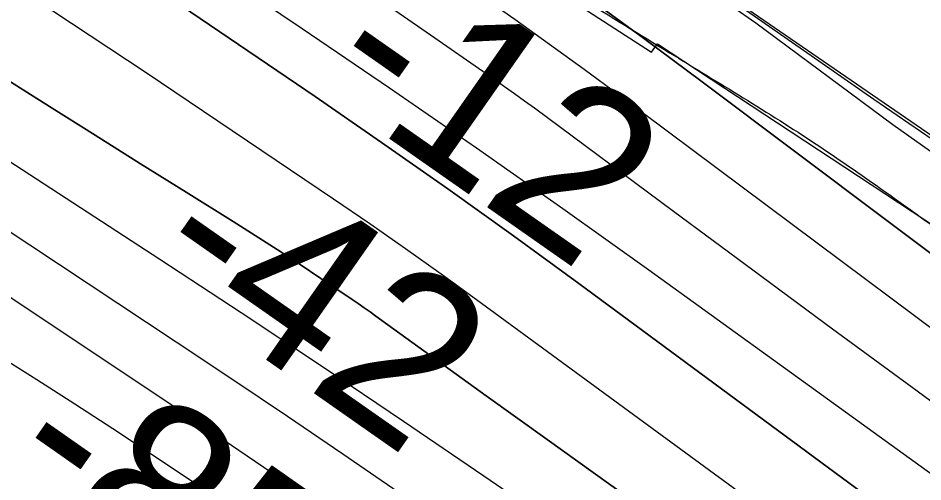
# Model space of a CAD drawing. Extents: x 3734862 to 3772949, y 391520 to 417239.
# Drawn here: x 3758643.4 to 3759002.8, y 402541.3 to 402725.5 of the extents above; entities that cross this region are included whole.
import ezdxf

# ---------------------------------------------------------------- set-up
doc = ezdxf.new("R2010")
doc.units = 0
for name, color, linetype in [('V-RIVR-EDGE', 7, 'Continuous'), ('V-RIVR-RANG', 7, 'Continuous'), ('V-RRAP-FSHR', 7, 'Continuous'), ('V-RRAP-RVMT', 7, 'Continuous'), ('V-SITE-VEGE', 7, 'Continuous'), ('V-TOPO-DPTH', 7, 'Continuous'), ('V-TOPO-MAJR', 7, 'Continuous'), ('V-TOPO-MINR', 7, 'Continuous'), ('V-TOPO-WATR', 7, 'Continuous')]:
    doc.layers.add(name, color=color, linetype=linetype)

msp = doc.modelspace()

# ---------------------------------------------------------------- linework, layer by layer
at = {"layer": 'V-RIVR-EDGE'}
msp.add_spline([(3755702.08, 404495.32), (3755757.18, 404470.77), (3755793.3, 404451.23), (3755852.47, 404424.41), (3755881.39, 404415.75), (3755906.23, 404404.38), (3755920.22, 404395.76), (3755948.67, 404379.41), (3755958.16, 404378.93), (3755969.01, 404378), (3755990.69, 404368.45), (3756022.75, 404350.29), (3756054.82, 404336.64), (3756079.66, 404323.02), (3756103.59, 404309.39), (3756144.23, 404288.04), (3756167.69, 404268.99), (3756188.91, 404253.57), (3756231.36, 404233.11), (3756271.56, 404217.19), (3756299.11, 404203.1), (3756403.01, 404163.51), (3756460.37, 404140.31), (3756508.69, 404114.87), (3756530.82, 404103.96), (3756588.18, 404078.04), (3756639.21, 404052.15), (3756694.29, 404019.45), (3756726.8, 403998.12), (3756735.82, 403989.06), (3756740.32, 403979.55), (3756740.3, 403973.22), (3756740.74, 403967.79), (3756747.5, 403960.54), (3756759.69, 403953.73), (3756786.34, 403941.46), (3756814.34, 403929.18), (3756864.47, 403904.64), (3756889.32, 403895.98), (3756899.72, 403897.32), (3756908.33, 403901.82), (3756919.18, 403901.34), (3756933.18, 403894.07), (3756945.83, 403892.68), (3756956.23, 403893.11), (3756962.12, 403897.16), (3756970.71, 403896.69), (3756978.39, 403894.41), (3756992.41, 403894.83), (3757002.82, 403897.51), (3757019.1, 403901.54), (3757027.7, 403901.52), (3757034.02, 403901.05), (3757036.27, 403896.53), (3757036.71, 403891.1), (3757038.5, 403883.41), (3757046.62, 403874.34), (3757060.62, 403866.17), (3757076.41, 403853.92), (3757104.39, 403831.25), (3757122.44, 403816.73), (3757145.47, 403804.47), (3757165.34, 403796.73), (3757181.6, 403787.2), (3757194.24, 403777.67), (3757213.65, 403765.41), (3757229.9, 403756.33), (3757251.58, 403745.88), (3757266.49, 403741.32), (3757283.2, 403734.49), (3757308.94, 403720.87), (3757360.42, 403694.06), (3757393.83, 403670.92), (3757429.96, 403657.26), (3757461.59, 403645.43), (3757505.4, 403628.14), (3757548.31, 403610.4), (3757591.66, 403587.23), (3757649.45, 403552.27), (3757711.75, 403512.78), (3757753.76, 403493.23), (3757766.86, 403487.78), (3757773.19, 403487.76), (3757785.86, 403494.06), (3757794.45, 403494.04), (3757803.49, 403489.49), (3757807.08, 403480.89), (3757810.64, 403456.02), (3757814.23, 403447.87), (3757826.42, 403436.99), (3757854.41, 403422.9), (3757930.26, 403373.88), (3757975.85, 403342.57), (3758005.19, 403323.5), (3758062.07, 403286.74), (3758092.31, 403263.6), (3758175.82, 403209.59), (3758234.51, 403169.2), (3758283.7, 403133.81), (3758328.84, 403103.41), (3758399.23, 403041.74), (3758421.79, 403023.15), (3758438.05, 403017.68), (3758463.83, 403017.62), (3758491.43, 403026.14), (3758504.53, 403022.04), (3758513.56, 403014.33), (3758513.99, 403006.19), (3758499.95, 402997.18), (3758498.12, 402989.95), (3758502.16, 402978.18), (3758510.73, 402969.57), (3758522.02, 402962.76), (3758545.05, 402948.69), (3758582.07, 402926.89), (3758650.23, 402878.79), (3758697.61, 402840.7), (3758721.52, 402820.29), (3758740.94, 402809.39), (3758782.02, 402784.87), (3758831.24, 402755.36), (3758902.12, 402711.78), (3758960.36, 402675.46), (3759018.58, 402634.62), (3759069.59, 402599.68), (3759134.59, 402553.4), (3759185.57, 402508.06), (3759223.48, 402478.12), (3759262.29, 402448.18), (3759321.41, 402402.37), (3759371.51, 402366.07), (3759431.54, 402323.42), (3759463.59, 402300.28), (3759488.86, 402281.68), (3759576.89, 402222.68), (3759626.99, 402186.84), (3759672.12, 402153.72), (3759778.21, 402087.44), (3759832.83, 402050.68), (3759873, 402019.38), (3759909.55, 401989.45), (3760050.81, 401883.75), (3760100.02, 401850.16), (3760145.61, 401819.31), (3760185.77, 401788.01), (3760211.95, 401766.69), (3760254.82, 401734.48), (3760285.51, 401709.08), (3760303.12, 401700.45), (3760325.25, 401691.35), (3760352.78, 401671.39), (3760391.14, 401641), (3760430.41, 401611.96), (3760461.55, 401590.18), (3760536.95, 401542.97), (3760582.99, 401510.76), (3760602.85, 401495.79), (3760629.02, 401477.18), (3760672.36, 401449.49), (3760711.19, 401426.79), (3760818.61, 401347.85), (3760872.33, 401310.64), (3760925.58, 401271.62), (3760948.6, 401251.67), (3761039.76, 401181.81), (3761107.02, 401135.52), (3761151.7, 401104.67), (3761172.93, 401093.31), (3761186.03, 401090.57), (3761199.15, 401092.79), (3761219.51, 401099.07), (3761228.11, 401099.5), (3761233.52, 401095.42), (3761236.67, 401087.73), (3761236.64, 401077.78), (3761228.47, 401063.78), (3761223.03, 401057.47), (3761223.01, 401049.33), (3761228.86, 401039.37), (3761242.39, 401026.67), (3761254.14, 401021.67), (3761266.79, 401018.47), (3761292.52, 401001.68), (3761317.34, 400980.37), (3761342.15, 400955.44), (3761463.07, 400853.4), (3761509.99, 400812.14), (3761550.15, 400777.68), (3761585.34, 400746.84), (3761681.47, 400674.26), (3761756.4, 400618.91), (3761817.77, 400572.19), (3761878.26, 400530.44), (3761996.49, 400436.55), (3762057.42, 400389.83), (3762104.8, 400352.63), (3762156.25, 400313.17), (3762204.54, 400277.33), (3762245.17, 400247.84), (3762291.65, 400210.19), (3762325.94, 400182.07), (3762356.18, 400159.84), (3762404.02, 400123.55), (3762432.9, 400101.32), (3762455.49, 400091.32), (3762473.53, 400075.9), (3762512.34, 400044.16), (3762551.6, 400012.41), (3762593.58, 399983.82), (3762620.21, 399963.4), (3762661.74, 399937.08), (3762686.57, 399919.83), (3762793.08, 399841.35), (3762834.61, 399812.76), (3762873.44, 399790.05), (3762923.1, 399758.28), (3762956.96, 399737.4), (3762984.05, 399721.5), (3763024.22, 399693.37), (3763075.23, 399657.52), (3763115.86, 399633.91), (3763172.75, 399601.21), (3763228.74, 399568.52), (3763285.17, 399533.57), (3763344.31, 399494.08), (3763398.47, 399455.06), (3763444.06, 399421.04), (3763484.68, 399391.09), (3763603.38, 399303.08), (3763654.82, 399261.81), (3763661.14, 399259.53), (3763667.01, 399254.54), (3763671.96, 399245.04), (3763696.33, 399224.18), (3763722.94, 399200.15), (3763745.5, 399180.2), (3763818.14, 399117.17), (3763841.61, 399099.47), (3763852.45, 399092.21), (3763858.76, 399084.06), (3763874.99, 399067.29), (3763898, 399045.98), (3763924.62, 399023.76), (3763949, 399007.87), (3763970.2, 398987.47), (3764004.03, 398952.57), (3764028.38, 398926.74), (3764056.8, 398899.54), (3764092.88, 398862.37), (3764130.77, 398826.11), (3764147.01, 398811.6), (3764152.86, 398799.83), (3764162.32, 398783.53), (3764173.58, 398768.58), (3764186.67, 398757.24), (3764206.08, 398746.34), (3764226.87, 398742.22), (3764246.29, 398733.58), (3764269.32, 398717.7), (3764284.2, 398703.19), (3764301.81, 398691.84), (3764323.02, 398678.23), (3764345.14, 398660.99), (3764412.35, 398596.62), (3764457.02, 398559.88), (3764502.6, 398522.69), (3764538.26, 398497.74), (3764566.26, 398486.36), (3764583.89, 398484.51), (3764604.25, 398486.27), (3764616.45, 398486.24), (3764626.39, 398481.69), (3764630.89, 398474.45), (3764636.29, 398461.32), (3764634.9, 398450.02), (3764631.72, 398441.44), (3764633.06, 398434.65), (3764636.21, 398430.12), (3764643.89, 398425.58), (3764661.06, 398421.47), (3764685.44, 398409.2), (3764715.22, 398382), (3764745.45, 398356.15), (3764793.31, 398328), (3764844.31, 398292.6), (3764885.83, 398258.14), (3764918.78, 398234.54), (3764992.82, 398187.79), (3765058.27, 398144.22), (3765088.07, 398128.32), (3765140.91, 398100.15), (3765168.89, 398079.74), (3765193.71, 398061.59), (3765246.12, 398042.02), (3765282.23, 398018.42), (3765309.74, 397989.41), (3765339.95, 397955.42), (3765361.15, 397933.67), (3765382.35, 397911.91), (3765434.69, 397867.92), (3765477.57, 397838.43), (3765508.73, 397823.88), (3765545.3, 397801.18), (3765575.54, 397778.05), (3765617.52, 397749.91), (3765653.64, 397726.31), (3765681.63, 397709.96), (3765727.23, 397684.53), (3765761.99, 397660.02), (3765771.94, 397659.55), (3765788.21, 397659.96), (3765793.64, 397658.14), (3765793.63, 397653.62), (3765785.47, 397648.66), (3765785.47, 397645.5), (3765790.86, 397632.82), (3765800.33, 397623.76), (3765814.78, 397612.87), (3765831.94, 397605.59), (3765847.31, 397603.29), (3765858.15, 397598.75), (3765865.82, 397593.3), (3765888.84, 397576.97), (3765908.7, 397561.54), (3765918.16, 397548.41), (3765919.5, 397542.07), (3765921.3, 397536.19), (3765926.71, 397533.46), (3765933.05, 397534.35), (3765940.73, 397533.43), (3765944.79, 397530.25), (3765956.97, 397519.37), (3765987.67, 397499.85), (3766024.67, 397468.11), (3766059.41, 397438.18), (3766085.13, 397413.25), (3766102.73, 397400.09), (3766131.61, 397377.42), (3766172.69, 397350.18), (3766210.59, 397318.89), (3766264.32, 397285.3), (3766306.76, 397260.78), (3766362.73, 397220.85), (3766381.12, 397208.5)], degree=3, dxfattribs=at)
at = {"layer": 'V-RRAP-FSHR'}
msp.add_lwpolyline([(3754460.93, 405046.66), (3755005.7, 404860.94), (3755712.42, 404532.38), (3756610.55, 404118.1), (3756963.91, 403918.1), (3757348.8, 403748.53), (3757842.44, 403484.61), (3758500.9, 403026.83), (3759143.8, 402584.15), (3759834.39, 402066.74), (3760444.46, 401629.94), (3760667.45, 401482.98), (3761054.53, 401205.39), (3761588.84, 400792.89), (3762211.73, 400314.43), (3762948.82, 399790.65), (3763371.87, 399516.16), (3763828.66, 399148.5)], dxfattribs=at)
at = {"layer": 'V-RRAP-RVMT'}
for p, q in [((3758688.48, 402845.38), (3758895, 402712.05)), ((3758895, 402712.05), (3758897.39, 402715.36)), ((3758897.39, 402715.36), (3759008.99, 402641.83))]:
    msp.add_line(p, q, dxfattribs=at)
at = {"layer": 'V-SITE-VEGE'}
msp.add_lwpolyline([(3759045.27, 402644.62), (3758990.83, 402683.06), (3758936.4, 402723.57), (3758894.36, 402752.92), (3758846.12, 402785.78), (3758807.5, 402808.88), (3758769.57, 402831.98), (3758735.12, 402856.44), (3758699.98, 402882.29), (3758664.82, 402906.05), (3758625.52, 402929.85), (3758574.48, 402959.96), (3758531.77, 402992.09), (3758490.44, 403023.52), (3758447.04, 403056.34), (3758355.31, 403110.95), (3758247.74, 403176.04)], dxfattribs=at)
at = {"layer": 'V-TOPO-DPTH'}
for points in [[(3758203.1, 403186.29), (3758321.88, 403109.89), (3758398.29, 403060.08), (3758474.28, 403009.67), (3758549.66, 402958.33), (3758624.62, 402906.38), (3758820.94, 402768.57), (3758844.67, 402751.73), (3758868.3, 402734.75), (3758891.76, 402717.54), (3758915.12, 402700.19), (3759504.69, 402257.63), (3759530.21, 402238.6), (3759555.82, 402219.69), (3759581.55, 402200.94), (3759607.37, 402182.31), (3759654.4, 402148.61), (3759656.77, 402146.92), (3759659.14, 402145.25), (3759661.53, 402143.6), (3759663.93, 402141.95), (3760039.52, 401886.43)], [(3759030.17, 402555.54), (3758998.51, 402578.77), (3758966.88, 402602.03), (3758935.29, 402625.35), (3758903.73, 402648.71), (3758848.44, 402689.69), (3758844.53, 402692.56), (3758840.6, 402695.41), (3758836.65, 402698.22), (3758832.68, 402701.01), (3758808.88, 402717.57), (3758792.96, 402728.55), (3758776.97, 402739.44), (3758760.89, 402750.2), (3758744.76, 402760.87), (3758666.71, 402812), (3758611.51, 402848.17), (3758556.31, 402884.34), (3758501.1, 402920.5), (3758445.9, 402956.67), (3758278.12, 403066.59)], [(3759030.17, 402555.54), (3758998.51, 402578.77), (3758966.88, 402602.03), (3758935.29, 402625.35), (3758903.73, 402648.71), (3758848.44, 402689.69), (3758844.53, 402692.56), (3758840.6, 402695.41), (3758836.65, 402698.22), (3758832.68, 402701.01), (3758808.88, 402717.57), (3758792.96, 402728.55), (3758776.97, 402739.44), (3758760.89, 402750.2), (3758744.76, 402760.87), (3758666.71, 402812), (3758611.51, 402848.17), (3758556.31, 402884.34), (3758501.1, 402920.5), (3758445.9, 402956.67), (3758278.12, 403066.59)], [(3758263.43, 403019.1), (3758344.24, 402969.83), (3758424.46, 402919.64), (3758503.81, 402868.09), (3758582.58, 402815.63), (3758761.32, 402694.35), (3758787.78, 402676.17), (3758814.1, 402657.77), (3758840.19, 402639.06), (3758866.14, 402620.14), (3759459.6, 402181.96), (3759484.53, 402163.53), (3759509.47, 402145.1), (3759534.39, 402126.65), (3759559.3, 402108.2)], [(3758263.43, 403019.1), (3758344.24, 402969.83), (3758424.46, 402919.64), (3758503.81, 402868.09), (3758582.58, 402815.63), (3758761.32, 402694.35), (3758787.78, 402676.17), (3758814.1, 402657.77), (3758840.19, 402639.06), (3758866.14, 402620.14), (3759459.6, 402181.96), (3759484.53, 402163.53), (3759509.47, 402145.1), (3759534.39, 402126.65), (3759559.3, 402108.2)], [(3759921.49, 401836.09), (3759610.19, 402047.33), (3759604.29, 402051.36), (3759598.4, 402055.41), (3759592.54, 402059.5), (3759586.69, 402063.61), (3759448.37, 402161.34), (3759373.51, 402214.52), (3759298.83, 402267.96), (3759224.43, 402321.77), (3759150.2, 402375.84), (3758825.52, 402613.65), (3758811.44, 402623.83), (3758797.3, 402633.9), (3758783.03, 402643.81), (3758768.69, 402653.6), (3758694.25, 402703.82), (3758642.35, 402738.22), (3758590.1, 402772.04), (3758537.3, 402805.01), (3758484.14, 402837.42), (3758316.38, 402937.8), (3758286.35, 402955.87)], [(3759921.49, 401836.09), (3759610.19, 402047.33), (3759604.29, 402051.36), (3759598.4, 402055.41), (3759592.54, 402059.5), (3759586.69, 402063.61), (3759448.37, 402161.34), (3759373.51, 402214.52), (3759298.83, 402267.96), (3759224.43, 402321.77), (3759150.2, 402375.84), (3758825.52, 402613.65), (3758811.44, 402623.83), (3758797.3, 402633.9), (3758783.03, 402643.81), (3758768.69, 402653.6), (3758694.25, 402703.82), (3758642.35, 402738.22), (3758590.1, 402772.04), (3758537.3, 402805.01), (3758484.14, 402837.42), (3758316.38, 402937.8), (3758286.35, 402955.87)], [(3758285.32, 402926.23), (3758329.45, 402898.14), (3758637.83, 402701.86), (3758655.87, 402690.42), (3758673.93, 402679.01), (3758692.03, 402667.65), (3758710.15, 402656.32), (3758728.8, 402644.7), (3758737.57, 402639.16), (3758746.31, 402633.56), (3758754.98, 402627.87), (3758763.62, 402622.11), (3758776.02, 402613.74), (3758778.42, 402612.11), (3758780.8, 402610.47), (3758783.16, 402608.8), (3758785.52, 402607.12), (3758829.3, 402575.55), (3758853.56, 402558.11), (3758877.86, 402540.72), (3758902.2, 402523.39), (3758926.58, 402506.11), (3759559.56, 402058.66)], [(3758285.32, 402926.23), (3758329.45, 402898.14), (3758637.83, 402701.86), (3758655.87, 402690.42), (3758673.93, 402679.01), (3758692.03, 402667.65), (3758710.15, 402656.32), (3758728.8, 402644.7), (3758737.57, 402639.16), (3758746.31, 402633.56), (3758754.98, 402627.87), (3758763.62, 402622.11), (3758776.02, 402613.74), (3758778.42, 402612.11), (3758780.8, 402610.47), (3758783.16, 402608.8), (3758785.52, 402607.12), (3758829.3, 402575.55), (3758853.56, 402558.11), (3758877.86, 402540.72), (3758902.2, 402523.39), (3758926.58, 402506.11), (3759559.56, 402058.66)]]:
    msp.add_lwpolyline(points, dxfattribs=at)
at = {"layer": 'V-TOPO-MAJR'}
msp.add_lwpolyline([(3759786.85, 401874.61), (3759733.91, 401911.19), (3759680.97, 401947.77), (3759621.04, 401989.19), (3759598.09, 402005.09), (3759575.17, 402021.04), (3759552.29, 402037.04), (3759529.44, 402053.09), (3759130.04, 402334.39), (3759069.39, 402376.94), (3759008.64, 402419.34), (3758947.73, 402461.51), (3758886.71, 402503.54), (3758828.43, 402543.53), (3758796.4, 402565.33), (3758764.27, 402586.98), (3758731.99, 402608.41), (3758699.6, 402629.67), (3758492.55, 402764.59), (3758419.24, 402812.24), (3758345.85, 402859.78), (3758272.36, 402907.14)], dxfattribs=at)
at = {"layer": 'V-TOPO-MINR'}
for points in [[(3759847.15, 401991.09), (3759668.74, 402115.73), (3759658.72, 402122.77), (3759648.73, 402129.85), (3759638.78, 402136.99), (3759628.86, 402144.16), (3759461.35, 402266.05), (3759367.81, 402334.36), (3759274.45, 402402.9), (3759181.32, 402471.78), (3759088.37, 402540.88), (3758881.82, 402694.99), (3758868.17, 402705.08), (3758854.45, 402715.08), (3758840.63, 402724.94), (3758826.75, 402734.71), (3758742.88, 402793.14), (3758686.8, 402831.74), (3758630.43, 402869.9), (3758573.62, 402907.41), (3758516.52, 402944.48), (3758153.68, 403177.11)], [(3759769.34, 402169.57), (3759737.51, 402191.84), (3759705.55, 402213.91), (3759673.37, 402235.67), (3759641.06, 402257.24), (3759080.98, 402627.22), (3759048.28, 402649.02), (3759015.69, 402670.99), (3758983.29, 402693.23), (3758951, 402715.65), (3758918.79, 402738.17), (3758886.56, 402760.66), (3758854.29, 402783.1), (3758822, 402805.51), (3758367.24, 403120.5), (3758338, 403140.54), (3758308.64, 403160.4)], [(3759030.17, 402555.54), (3758998.51, 402578.77), (3758966.88, 402602.03), (3758935.29, 402625.35), (3758903.73, 402648.71), (3758848.44, 402689.69), (3758844.53, 402692.56), (3758840.6, 402695.41), (3758836.65, 402698.22), (3758832.68, 402701.01), (3758808.88, 402717.57), (3758792.96, 402728.55), (3758776.97, 402739.44), (3758760.89, 402750.2), (3758744.76, 402760.87), (3758666.71, 402812), (3758611.51, 402848.17), (3758556.31, 402884.34), (3758501.1, 402920.5), (3758445.9, 402956.67), (3758278.12, 403066.59)], [(3759781.19, 401978.81), (3759749.43, 402001.23), (3759717.74, 402023.76), (3759686.1, 402046.34), (3759680.22, 402050.56), (3759651.59, 402071.14), (3759623.01, 402091.8), (3759594.52, 402112.58), (3759566.08, 402133.42), (3759192.04, 402408.72), (3759131.24, 402453.33), (3759070.34, 402497.81), (3759009.31, 402542.1), (3758948.19, 402586.26), (3758893.92, 402625.35), (3758859.75, 402649.71), (3758825.42, 402673.84), (3758790.86, 402697.65), (3758756.15, 402721.22), (3758437.37, 402935.47), (3758384.68, 402970.37), (3758331.68, 403004.81), (3758278.24, 403038.54)], [(3759559.3, 402108.2), (3759534.39, 402126.65), (3759509.47, 402145.1), (3759484.53, 402163.53), (3759459.6, 402181.96), (3758866.14, 402620.14), (3758840.19, 402639.06), (3758814.1, 402657.77), (3758787.78, 402676.17), (3758761.32, 402694.35), (3758582.58, 402815.63), (3758503.81, 402868.09), (3758424.46, 402919.64), (3758344.24, 402969.83), (3758263.43, 403019.1)], [(3760475.6, 401317.1), (3760244.14, 401486.56), (3760224.02, 401501.23), (3760203.86, 401515.84), (3760183.63, 401530.38), (3760163.37, 401544.85), (3760091.67, 401595.86), (3760035.55, 401635.84), (3759979.48, 401675.89), (3759923.48, 401716.02), (3759867.51, 401756.21), (3759550.37, 401984.35), (3758763.35, 402531.68), (3758750.56, 402540.52), (3758737.73, 402549.31), (3758724.86, 402558.03), (3758711.95, 402566.7), (3758648.12, 402609.3), (3758603.2, 402639.14), (3758558.21, 402668.86), (3758513.09, 402698.39), (3758467.89, 402727.79), (3758026.06, 403013.9)], [(3759921.49, 401836.09), (3759610.19, 402047.33), (3759604.29, 402051.36), (3759598.4, 402055.41), (3759592.54, 402059.5), (3759586.69, 402063.61), (3759448.37, 402161.34), (3759373.51, 402214.52), (3759298.83, 402267.96), (3759224.43, 402321.77), (3759150.2, 402375.84), (3758825.52, 402613.65), (3758811.44, 402623.83), (3758797.3, 402633.9), (3758783.03, 402643.81), (3758768.69, 402653.6), (3758694.25, 402703.82), (3758642.35, 402738.22), (3758590.1, 402772.04), (3758537.3, 402805.01), (3758484.14, 402837.42), (3758316.38, 402937.8), (3758286.35, 402955.87)], [(3759559.56, 402058.66), (3758926.58, 402506.11), (3758902.2, 402523.39), (3758877.86, 402540.72), (3758853.56, 402558.11), (3758829.3, 402575.55), (3758785.52, 402607.12), (3758783.16, 402608.8), (3758780.8, 402610.47), (3758778.42, 402612.11), (3758776.02, 402613.74), (3758763.62, 402622.11), (3758754.98, 402627.87), (3758746.31, 402633.56), (3758737.57, 402639.16), (3758728.8, 402644.7), (3758710.15, 402656.32), (3758692.03, 402667.65), (3758673.93, 402679.01), (3758655.87, 402690.42), (3758637.83, 402701.86), (3758329.45, 402898.14), (3758285.32, 402926.23)], [(3759424.22, 402099.89), (3759354.92, 402148.45), (3759285.55, 402196.91), (3759216.08, 402245.23), (3759146.55, 402293.45), (3758794.31, 402537.23), (3758772.38, 402552.31), (3758750.39, 402567.28), (3758728.31, 402582.12), (3758706.16, 402596.86), (3758601.18, 402666.25), (3758526.41, 402715.49), (3758451.52, 402764.54), (3758376.46, 402813.32), (3758301.27, 402861.93)], [(3759499.43, 401975.48), (3759072.12, 402286.26), (3759014.75, 402327.77), (3758957.25, 402369.1), (3758899.56, 402410.15), (3758841.73, 402451.02), (3758734.36, 402526.52), (3758730.11, 402529.49), (3758725.84, 402532.43), (3758721.56, 402535.35), (3758717.26, 402538.24), (3758695.97, 402552.45), (3758680.97, 402562.35), (3758665.91, 402572.16), (3758650.75, 402581.83), (3758635.54, 402591.4), (3758604.31, 402610.82), (3758573.3, 402629.82), (3758542.13, 402648.54), (3758510.71, 402666.83), (3758479.12, 402684.85), (3758377.67, 402741.8), (3758312.81, 402778.49), (3758248.11, 402815.45)]]:
    msp.add_lwpolyline(points, dxfattribs=at)
at = {"layer": 'V-TOPO-WATR'}
msp.add_lwpolyline([(3760039.52, 401886.43), (3759663.93, 402141.95), (3759661.53, 402143.6), (3759659.14, 402145.25), (3759656.77, 402146.92), (3759654.4, 402148.61), (3759607.37, 402182.31), (3759581.55, 402200.94), (3759555.82, 402219.69), (3759530.21, 402238.6), (3759504.69, 402257.63), (3758915.12, 402700.19), (3758891.76, 402717.54), (3758868.3, 402734.75), (3758844.67, 402751.73), (3758820.94, 402768.57), (3758624.62, 402906.38), (3758549.66, 402958.33), (3758474.28, 403009.67), (3758398.29, 403060.08), (3758321.88, 403109.89), (3758203.1, 403186.29)], dxfattribs=at)

# ---------------------------------------------------------------- texts
at = {"layer": 'V-RIVR-RANG'}
for s, p in [('-12', (3758760.75, 402698.69)), ('-42', (3758691.94, 402624.79)), ('-85', (3758634.36, 402543.03))]:
    msp.add_text(s, height=67, rotation=324.9896, dxfattribs=at).set_placement(p)

doc.saveas('drawing.dxf')
